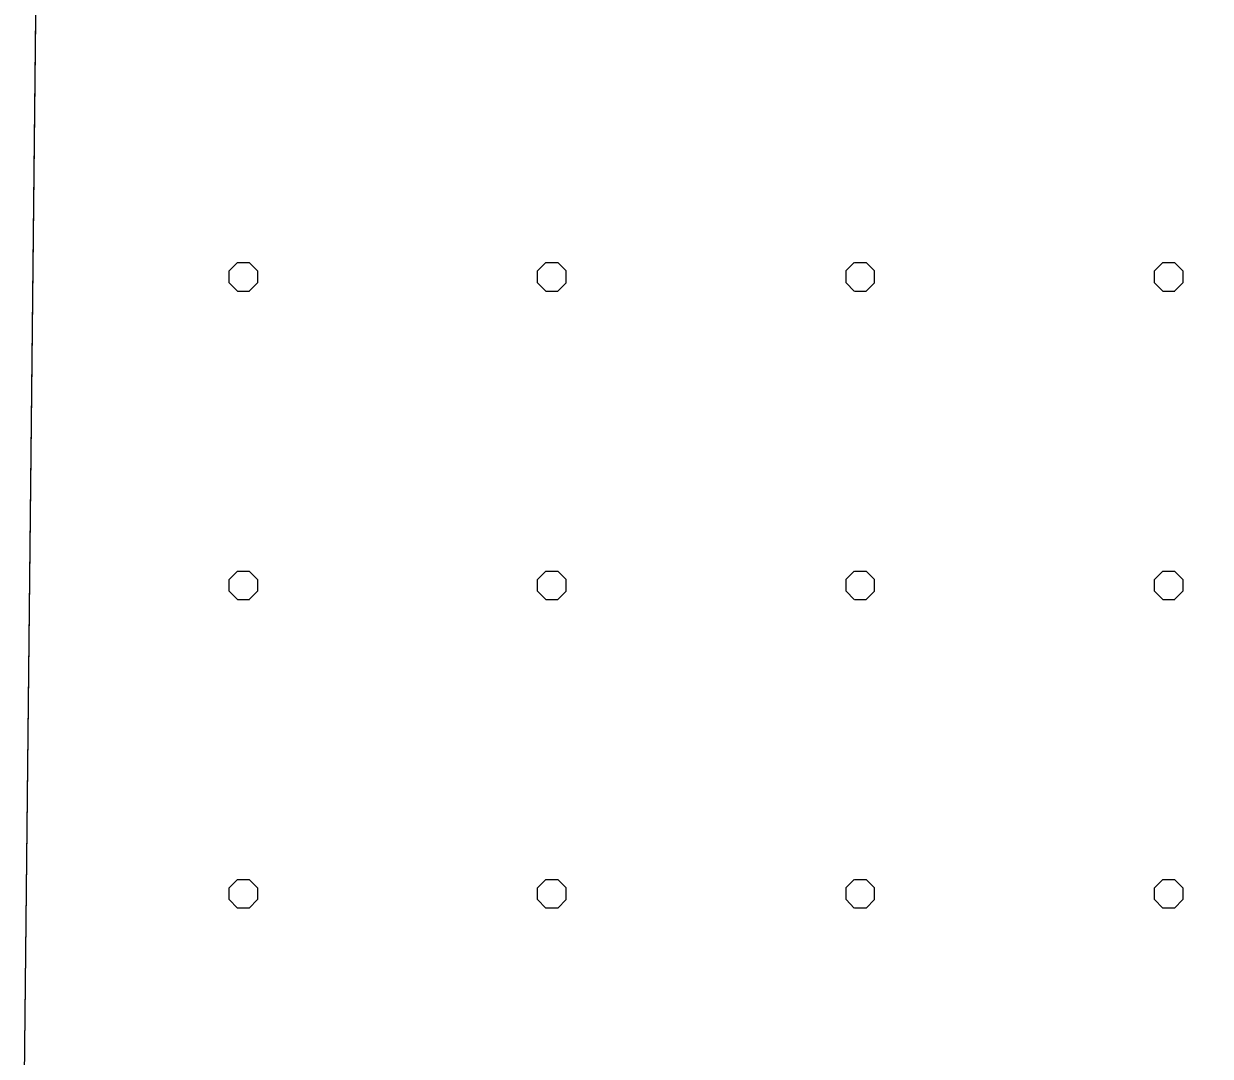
# Model space of a CAD drawing. Extents: x 419109 to 421295, y 4452223 to 4457798.
# Drawn here: x 419138.4 to 419523.1, y 4455038.8 to 4455373.6 of the extents above; entities that cross this region are included whole.
import ezdxf

# ---------------------------------------------------------------- set-up
doc = ezdxf.new("R2010")
doc.units = 0
for name, color, linetype in [('PAFTALAMA', 7, 'Continuous'), ('PL_KA_TARIM_ALANI', 7, 'Continuous'), ('TR_TARIMALANI', 7, 'Continuous')]:
    doc.layers.add(name, color=color, linetype=linetype)

msp = doc.modelspace()

# ---------------------------------------------------------------- linework, layer by layer
at = {"layer": 'PAFTALAMA'}
msp.add_lwpolyline([(419168.18, 4457798.01), (419138.44, 4455021.89), (421266.41, 4454999.4), (421295.36, 4457775.52)], dxfattribs=at)
at = {"layer": 'PL_KA_TARIM_ALANI'}
msp.add_lwpolyline([(419159.16, 4456956.55), (419138.44, 4455021.89), (419792.54, 4455014.98)], dxfattribs=at)
at = {"layer": 'TR_TARIMALANI'}
for p, q in [((419205.01, 4455293.42), (419207.71, 4455296.13)), ((419207.75, 4455296.14), (419211.58, 4455296.14)), ((419214.26, 4455293.42), (419211.55, 4455296.13)), ((419305.01, 4455293.42), (419307.71, 4455296.13)), ((419307.75, 4455296.14), (419311.58, 4455296.14)), ((419314.26, 4455293.42), (419311.55, 4455296.13)), ((419405, 4455293.42), (419407.71, 4455296.13)), ((419407.75, 4455296.14), (419411.58, 4455296.14)), ((419414.25, 4455293.42), (419411.55, 4455296.13)), ((419505, 4455293.42), (419507.71, 4455296.13)), ((419507.75, 4455296.14), (419511.58, 4455296.14)), ((419514.25, 4455293.42), (419511.54, 4455296.13)), ((419205.04, 4455289.6), (419205.04, 4455293.43)), ((419214.29, 4455289.6), (419214.29, 4455293.43)), ((419305.04, 4455289.6), (419305.04, 4455293.43)), ((419314.29, 4455289.6), (419314.29, 4455293.43)), ((419405.04, 4455289.6), (419405.04, 4455293.43)), ((419414.29, 4455289.6), (419414.29, 4455293.43)), ((419505.04, 4455289.6), (419505.04, 4455293.43)), ((419514.29, 4455289.6), (419514.29, 4455293.43)), ((419207.72, 4455286.88), (419205.01, 4455289.59)), ((419207.75, 4455286.89), (419211.58, 4455286.89)), ((419211.55, 4455286.88), (419214.25, 4455289.59)), ((419307.72, 4455286.88), (419305.01, 4455289.59)), ((419307.75, 4455286.89), (419311.58, 4455286.89)), ((419311.55, 4455286.88), (419314.25, 4455289.59)), ((419407.71, 4455286.88), (419405.01, 4455289.59)), ((419407.75, 4455286.89), (419411.58, 4455286.89)), ((419411.54, 4455286.88), (419414.25, 4455289.59)), ((419507.71, 4455286.88), (419505, 4455289.59)), ((419507.75, 4455286.89), (419511.58, 4455286.89)), ((419511.54, 4455286.88), (419514.25, 4455289.59)), ((419205.01, 4455193.42), (419207.71, 4455196.13)), ((419207.75, 4455196.14), (419211.58, 4455196.14)), ((419214.26, 4455193.42), (419211.55, 4455196.13)), ((419305.01, 4455193.42), (419307.71, 4455196.13)), ((419307.75, 4455196.14), (419311.58, 4455196.14)), ((419314.26, 4455193.42), (419311.55, 4455196.13)), ((419405, 4455193.42), (419407.71, 4455196.13)), ((419407.75, 4455196.14), (419411.58, 4455196.14)), ((419414.25, 4455193.42), (419411.55, 4455196.13)), ((419505, 4455193.42), (419507.71, 4455196.13)), ((419507.75, 4455196.14), (419511.58, 4455196.14)), ((419514.25, 4455193.42), (419511.54, 4455196.13)), ((419205.04, 4455189.6), (419205.04, 4455193.43)), ((419214.29, 4455189.6), (419214.29, 4455193.43)), ((419305.04, 4455189.6), (419305.04, 4455193.43)), ((419314.29, 4455189.6), (419314.29, 4455193.43)), ((419405.04, 4455189.6), (419405.04, 4455193.43)), ((419414.29, 4455189.6), (419414.29, 4455193.43)), ((419505.04, 4455189.6), (419505.04, 4455193.43)), ((419514.29, 4455189.6), (419514.29, 4455193.43)), ((419207.72, 4455186.88), (419205.01, 4455189.59)), ((419207.75, 4455186.89), (419211.58, 4455186.89)), ((419211.55, 4455186.88), (419214.25, 4455189.59)), ((419307.72, 4455186.88), (419305.01, 4455189.59)), ((419307.75, 4455186.89), (419311.58, 4455186.89)), ((419311.55, 4455186.88), (419314.25, 4455189.59)), ((419407.71, 4455186.88), (419405.01, 4455189.59)), ((419407.75, 4455186.89), (419411.58, 4455186.89)), ((419411.54, 4455186.88), (419414.25, 4455189.59)), ((419507.71, 4455186.88), (419505, 4455189.59)), ((419507.75, 4455186.89), (419511.58, 4455186.89)), ((419511.54, 4455186.88), (419514.25, 4455189.59)), ((419205.01, 4455093.42), (419207.71, 4455096.13)), ((419207.75, 4455096.14), (419211.58, 4455096.14)), ((419214.26, 4455093.42), (419211.55, 4455096.13)), ((419305.01, 4455093.42), (419307.71, 4455096.13)), ((419307.75, 4455096.14), (419311.58, 4455096.14)), ((419314.26, 4455093.42), (419311.55, 4455096.13)), ((419405, 4455093.42), (419407.71, 4455096.13)), ((419407.75, 4455096.14), (419411.58, 4455096.14)), ((419414.25, 4455093.42), (419411.55, 4455096.13)), ((419505, 4455093.42), (419507.71, 4455096.13)), ((419507.75, 4455096.14), (419511.58, 4455096.14)), ((419514.25, 4455093.42), (419511.54, 4455096.13)), ((419205.04, 4455089.6), (419205.04, 4455093.43)), ((419214.29, 4455089.6), (419214.29, 4455093.43)), ((419305.04, 4455089.6), (419305.04, 4455093.43)), ((419314.29, 4455089.6), (419314.29, 4455093.43)), ((419405.04, 4455089.6), (419405.04, 4455093.43)), ((419414.29, 4455089.6), (419414.29, 4455093.43)), ((419505.04, 4455089.6), (419505.04, 4455093.43)), ((419514.29, 4455089.6), (419514.29, 4455093.43)), ((419207.72, 4455086.88), (419205.01, 4455089.59)), ((419207.75, 4455086.89), (419211.58, 4455086.89)), ((419211.55, 4455086.88), (419214.25, 4455089.59)), ((419307.72, 4455086.88), (419305.01, 4455089.59)), ((419307.75, 4455086.89), (419311.58, 4455086.89)), ((419311.55, 4455086.88), (419314.25, 4455089.59)), ((419407.71, 4455086.88), (419405.01, 4455089.59)), ((419407.75, 4455086.89), (419411.58, 4455086.89)), ((419411.54, 4455086.88), (419414.25, 4455089.59)), ((419507.71, 4455086.88), (419505, 4455089.59)), ((419507.75, 4455086.89), (419511.58, 4455086.89)), ((419511.54, 4455086.88), (419514.25, 4455089.59))]:
    msp.add_line(p, q, dxfattribs=at)

doc.saveas('drawing.dxf')
